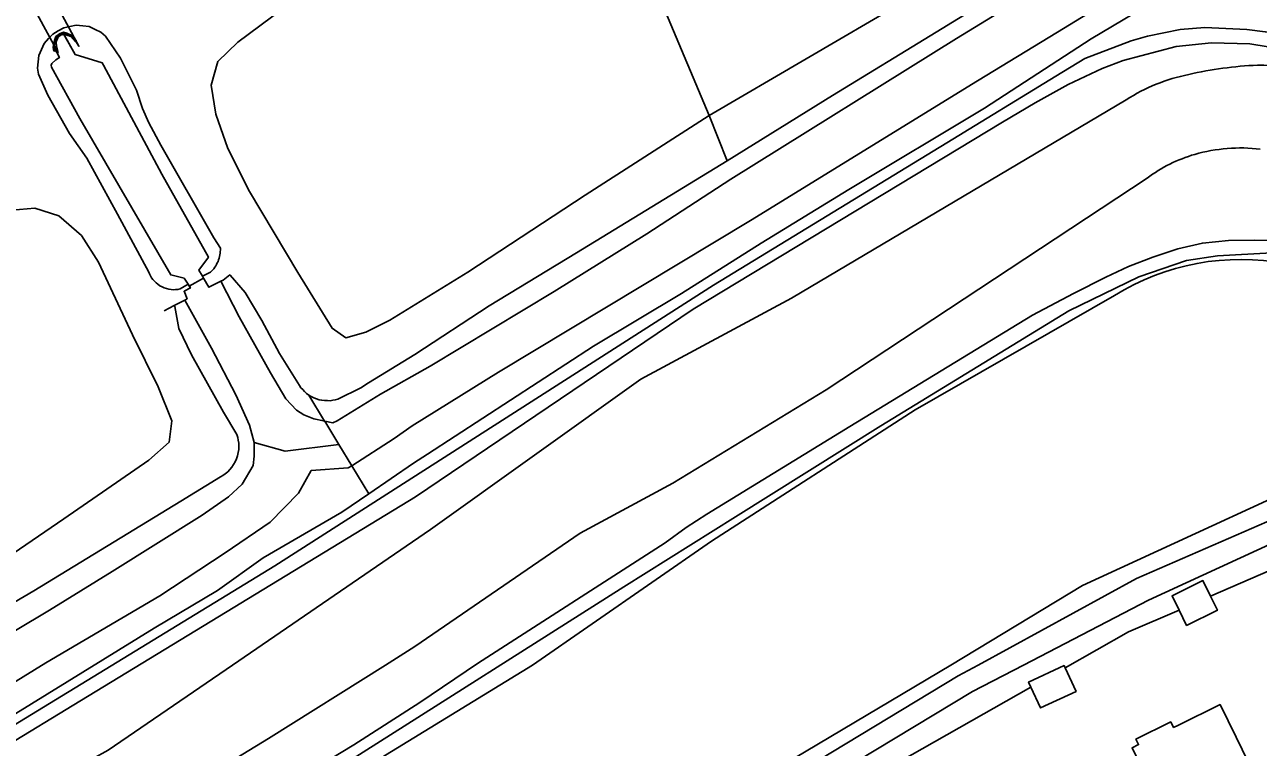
# Model space of a CAD drawing. Extents: x 157767 to 159171, y 387842 to 389425.
# Drawn here: x 158145.6 to 158289, y 388990.4 to 389074.4 of the extents above; entities that cross this region are included whole.
import ezdxf

# ---------------------------------------------------------------- set-up
doc = ezdxf.new("R2010")
doc.units = 0
for name, color, linetype in [('IMGEO_Damwand', 7, 'Continuous'), ('IMGEO_Gemengd_bos', 7, 'Continuous'), ('IMGEO_Grasland_overig', 7, 'Continuous'), ('IMGEO_Groenvoorziening', 7, 'Continuous'), ('IMGEO_Kademuur', 7, 'Continuous'), ('IMGEO_Loofbos', 7, 'Continuous'), ('IMGEO_Muur', 7, 'Continuous'), ('IMGEO_Oever', 7, 'Continuous'), ('IMGEO_Pand', 7, 'Continuous'), ('IMGEO_Struiken', 7, 'Continuous'), ('IMGEO_Stuw', 7, 'Continuous'), ('IMGEO_Tunneldeel', 7, 'Continuous'), ('IMGEO_Walbescherming', 7, 'Continuous'), ('IMGEO_Waterloop', 7, 'Continuous')]:
    doc.layers.add(name, color=color, linetype=linetype)

msp = doc.modelspace()

# ---------------------------------------------------------------- linework, layer by layer
at = {"layer": 'IMGEO_Damwand'}
msp.add_lwpolyline([(158154.58, 389070), (158151.44, 389070.95), (158150.15, 389073.23)], dxfattribs=at)
at = {"layer": 'IMGEO_Gemengd_bos'}
msp.add_lwpolyline([(158115.22, 388973.44), (158150.37, 388994.82), (158191.01, 389019.55), (158223.29, 389041.36), (158259.29, 389063.11), (158263.08, 389065.35), (158266.93, 389067.47), (158270.88, 389069.33), (158273.33, 389070.28), (158279.46, 389071.88), (158283.6, 389072.32), (158288.03, 389072.21), (158292.3, 389071.51)], dxfattribs=at)
at = {"layer": 'IMGEO_Grasland_overig'}
for points in [[(158272.83, 389086.6), (158269.31, 389084.45), (158262.44, 389080.25), (158251.57, 389073.56), (158239.5, 389066.19), (158227.24, 389058.62)], [(158302.74, 389070.38), (158299.1, 389071.69), (158296.47, 389072.43), (158289.83, 389073.61), (158287.7, 389073.87), (158282.81, 389074.09), (158279.96, 389073.86), (158276.15, 389073.1), (158274.24, 389072.54), (158268.84, 389070.49), (158265.47, 389068.43), (158252.81, 389060.71), (158225.67, 389044.14), (158174.64, 389011.52), (158142.85, 388992.13)], [(158166.22, 389045.18), (158167.17, 389045.65), (158167.3, 389045.78), (158167.43, 389045.92), (158167.55, 389046.07), (158167.66, 389046.23), (158167.77, 389046.39), (158167.87, 389046.57), (158167.96, 389046.74), (158168.04, 389046.92), (158168.11, 389047.1), (158168.17, 389047.29), (158168.23, 389047.48), (158168.26, 389047.67), (158168.3, 389047.86), (158168.31, 389048.05), (158168.33, 389048.24), (158168.33, 389048.44), (158167.55, 389049.66), (158161.41, 389060.41), (158159.99, 389063.01), (158159.24, 389064.69), (158158.58, 389066.81), (158156.7, 389070.52), (158154.95, 389073.08), (158154.41, 389073.57), (158153.76, 389073.88), (158153.06, 389074.2), (158152.3, 389074.28), (158151.55, 389074.36), (158150.8, 389074.21), (158150.09, 389074.05), (158149.46, 389073.7), (158148.83, 389073.34), (158148.34, 389072.81), (158147.82, 389072.25), (158147.5, 389071.56), (158147.19, 389070.86), (158147.11, 389070.1), (158147.03, 389069.38), (158147.18, 389068.67), (158148.23, 389066.22), (158150.78, 389061.78), (158152.77, 389058.9), (158156.37, 389052.41), (158159.99, 389045.68), (158160.07, 389045.47), (158160.18, 389045.23), (158160.32, 389045.02), (158160.46, 389044.8), (158160.65, 389044.61), (158160.84, 389044.41), (158161.06, 389044.25), (158161.28, 389044.08), (158161.53, 389043.96), (158161.78, 389043.83), (158162.05, 389043.76), (158162.31, 389043.68), (158162.58, 389043.65), (158162.85, 389043.62), (158163.11, 389043.64), (158163.37, 389043.66), (158163.62, 389043.71), (158164.56, 389044.26)], [(158225.18, 389063.88), (158227.24, 389058.62)], [(158227.24, 389058.62), (158209.73, 389047.91), (158199.56, 389041.75), (158190.95, 389036.11), (158185.53, 389032.79), (158184.66, 389032.22), (158181.97, 389030.92), (158181.68, 389030.82), (158181.39, 389030.78), (158181.07, 389030.72), (158180.76, 389030.73), (158180.43, 389030.73), (158180.11, 389030.78), (158179.79, 389030.84), (158179.48, 389030.95), (158179.17, 389031.06), (158178.88, 389031.22), (158178.6, 389031.38)], [(158139.77, 388962.85), (158151.55, 388970.64), (158166.48, 388979.95), (158174.48, 388985.07), (158183.82, 388990.74), (158191.52, 388995.66), (158198.22, 389000.17), (158220.03, 389014.21), (158222.49, 389015.99), (158224.9, 389017.53), (158241.54, 389027.72), (158262.78, 389040.65), (158267.54, 389043.17), (158271.3, 389045.1), (158273.95, 389046.34), (158276.76, 389047.42), (158279.67, 389048.37), (158282.53, 389049.04), (158285.57, 389049.34), (158288.54, 389049.4), (158292.33, 389049.33)], [(158290.61, 389047.93), (158284.28, 389047.58), (158280.67, 389047.02), (158275.15, 389045.11), (158266.99, 389041.17), (158245.14, 389027.8), (158228.23, 389017.22), (158215.25, 389009.11), (158183.34, 388988.86), (158159.73, 388973.5), (158132.61, 388956.55)], [(158178.6, 389031.38), (158178.35, 389031.58), (158178.1, 389031.78), (158177.89, 389032.02), (158177.69, 389032.24), (158177.53, 389032.49), (158175.19, 389036.2), (158173.15, 389040.05), (158171.18, 389043.29), (158169.47, 389045.31), (158169.43, 389045.35), (158168.65, 389044.75), (158168.36, 389044.61)], [(158138.24, 389003.73), (158146.62, 389008.61), (158163.73, 389019.03), (158168.32, 389021.87), (158168.62, 389022.03), (158168.89, 389022.24), (158169.17, 389022.46), (158169.41, 389022.72), (158169.66, 389022.99), (158169.85, 389023.31), (158170.05, 389023.63), (158170.18, 389023.98), (158170.32, 389024.33), (158170.39, 389024.69), (158170.45, 389025.05), (158170.45, 389025.42), (158170.45, 389025.78), (158170.39, 389026.13), (158170.33, 389026.46), (158170.22, 389026.78), (158168.67, 389029.4), (158164.97, 389036.06), (158163.49, 389039.11), (158163, 389041.66), (158162.96, 389041.8), (158164.18, 389042.41)], [(158283.47, 389007.99), (158306.99, 389018.19), (158337.28, 389016.37)], [(158266.57, 388999.68), (158273.93, 389003.85), (158279.81, 389006.4)], [(158230.82, 388978.76), (158244.48, 388987.17), (158262.59, 388997.43)]]:
    msp.add_lwpolyline(points, dxfattribs=at)
at = {"layer": 'IMGEO_Groenvoorziening'}
for points in [[(158185.57, 389019.91), (158190.78, 389023.45), (158192.4, 389024.5), (158211.73, 389037.07), (158221.94, 389043.18), (158231.2, 389049.03), (158241.41, 389055.29), (158257.19, 389064.74), (158269.6, 389072.78), (158278.1, 389077.84), (158279.57, 389078.53), (158280.63, 389078.7), (158282.6, 389078.7), (158285.16, 389078.4), (158287.18, 389077.68), (158300.21, 389071.75), (158302.74, 389070.38)], [(158185.57, 389019.91), (158182.44, 389017.79), (158173.29, 389012.45), (158167.97, 389008.68), (158160.61, 389004.29), (158123.74, 388981.6)]]:
    msp.add_lwpolyline(points, dxfattribs=at)
at = {"layer": 'IMGEO_Kademuur'}
for points in [[(158165.8, 389045.9), (158166.22, 389045.18), (158166.36, 389044.95), (158166.98, 389043.91), (158168.36, 389044.61), (158168.65, 389044.75)], [(158164.09, 389044.95), (158164.56, 389044.26), (158164.84, 389043.84), (158164.09, 389043.44), (158164.45, 389042.57), (158164.18, 389042.41), (158162.96, 389041.8), (158161.77, 389041.18)]]:
    msp.add_lwpolyline(points, dxfattribs=at)
at = {"layer": 'IMGEO_Loofbos'}
for points in [[(157978.58, 388880.1), (158000, 388893.29), (158031.39, 388912.92), (158051.31, 388924.84), (158070.14, 388936.12), (158089.93, 388948.93), (158099.41, 388955.52), (158110.48, 388963.21), (158128.39, 388974.86), (158142.47, 388983.06), (158155.27, 388990.12), (158169.71, 389000), (158192.75, 389015.77), (158217.22, 389033.22), (158234.75, 389042.63), (158273.66, 389065.69)], [(158276.1, 389056.59), (158238.77, 389031.97), (158220.92, 389021.13), (158210.16, 389015.32), (158190.94, 389002.15), (158187.52, 389000), (158173.9, 388991.45), (158152.83, 388978.6), (158121.69, 388958.49), (158109.7, 388948.74), (158105.62, 388945.61), (158091.73, 388934.92)], [(158026.82, 388849.58), (158029.14, 388858.08), (158031.96, 388862.65), (158089.42, 388898.44), (158121.98, 388919.53), (158150.17, 388937.78), (158192.96, 388964.14), (158253.27, 389000), (158268.59, 389009.24), (158303.11, 389025.14), (158352.49, 389023.73), (158358.79, 389024.34), (158391.05, 389034.23), (158422.42, 389046.9)], [(158017.53, 388879.16), (158071.92, 388913.8), (158091.61, 388929.13), (158108.48, 388940.3), (158108.82, 388940.51), (158130.14, 388953.71), (158162.52, 388974.23), (158204.62, 389000), (158225.45, 389014.39), (158249.11, 389029.66), (158272.3, 389042.95)]]:
    msp.add_lwpolyline(points, dxfattribs=at)
for centre, radius, start, end in [((158290.61, 389027.32), 42.43, 92.249, 103.1746), ((158289.52, 389056.87), 12.86, 66.9281, 92.5484), ((158285.03, 389048.07), 20.97, 101.251, 122.8394), ((158286.96, 389040.86), 19.24, 83.1439, 106.0243), ((158286.55, 389042.59), 17.47, 106.2936, 126.7374), ((158286.94, 389019.43), 27.71, 78.9731, 121.9045)]:
    msp.add_arc(centre, radius, start, end, dxfattribs=at)
at = {"layer": 'IMGEO_Muur'}
for points in [[(158150.07, 389073.38), (158150.07, 389073.39), (158150.42, 389073.31), (158150.96, 389073.04), (158151.47, 389072.49), (158151.58, 389072.6), (158151.05, 389073.16), (158150.47, 389073.46), (158150.06, 389073.54), (158149.62, 389073.38), (158149.17, 389073.05), (158149.01, 389072.57), (158148.89, 389072.09), (158148.88, 389071.78), (158148.93, 389071.36), (158149.08, 389071.38), (158149.04, 389071.71)], [(158150.07, 389073.38), (158149.69, 389073.25), (158149.29, 389072.95), (158149.15, 389072.53), (158149.04, 389072.07), (158149.03, 389071.79), (158149.04, 389071.71)]]:
    msp.add_lwpolyline(points, dxfattribs=at)
at = {"layer": 'IMGEO_Oever'}
for points in [[(158180.44, 389028.34), (158178.6, 389031.38)], [(158183.59, 389023.17), (158185.57, 389019.91)]]:
    msp.add_lwpolyline(points, dxfattribs=at)
at = {"layer": 'IMGEO_Pand'}
for points in [[(158279.81, 389006.4), (158279, 389008.05), (158282.58, 389009.81), (158283.47, 389007.99)], [(158279.81, 389006.4), (158280.69, 389004.61), (158284.27, 389006.37), (158283.47, 389007.99)], [(158266.57, 388999.68), (158266.45, 388999.94), (158262.31, 388998.03), (158262.59, 388997.43)], [(158262.59, 388997.43), (158263.7, 388995.02), (158267.84, 388996.94), (158266.57, 388999.68)], [(158287.84, 388988.75), (158286.44, 388991.62), (158284.58, 388995.4), (158279.73, 388993.02), (158279.17, 388992.75), (158278.85, 388993.4), (158274.79, 388991.4), (158275.11, 388990.75), (158274.36, 388990.38), (158276.05, 388986.95), (158277.19, 388987.51), (158279.51, 388982.78), (158281.72, 388978.29), (158288.04, 388981.39), (158286.68, 388984.16), (158285.88, 388985.78), (158285.09, 388987.4), (158287.84, 388988.75)]]:
    msp.add_lwpolyline(points, dxfattribs=at)
at = {"layer": 'IMGEO_Struiken'}
for points in [[(158493.09, 389201.9), (158491.87, 389205.8), (158489.47, 389204.64), (158474.72, 389198.07), (158458.11, 389189.86), (158441.36, 389181.73), (158424.22, 389173.4), (158406.84, 389164.74), (158389.55, 389156.13), (158374.85, 389148.09), (158358.12, 389139.15), (158341.19, 389129.95), (158323.71, 389120.53), (158304.3, 389109.48), (158292.51, 389102.43), (158281.89, 389097.01), (158274.3, 389092.39), (158259, 389083.68), (158225.18, 389063.88)], [(158209.32, 389101.51), (158191.06, 389087.91), (158176.97, 389077.36), (158170.36, 389072.4), (158168.03, 389070.16), (158167.23, 389067.4), (158167.8, 389064.04), (158169.18, 389060.05), (158171.72, 389055.03), (158177.33, 389045.61), (158181.3, 389039.14), (158182.89, 389038.05), (158185.24, 389038.68), (158188.04, 389040.1), (158197.09, 389045.66), (158210.75, 389054.6), (158225.18, 389063.88)], [(158225.18, 389063.88), (158209.32, 389101.51)], [(158144.08, 389052.87), (158146.72, 389053.12), (158149.52, 389052.23), (158152.17, 389049.92), (158154.16, 389046.81), (158155.55, 389043.85), (158158.1, 389038.4), (158161.1, 389032.33), (158162.68, 389028.4), (158162.36, 389025.92), (158160.01, 389023.81), (158155.11, 389020.45), (158150.1, 389016.98), (158143.47, 389012.45)]]:
    msp.add_lwpolyline(points, dxfattribs=at)
at = {"layer": 'IMGEO_Stuw'}
msp.add_lwpolyline([(158166.36, 389044.95), (158164.7, 389044.05)], dxfattribs=at)
at = {"layer": 'IMGEO_Tunneldeel'}
msp.add_lwpolyline([(158133.43, 389100.59), (158149.44, 389071.14), (158149.25, 389071.91), (158149.23, 389072.42), (158149.4, 389072.89), (158149.77, 389073.19), (158150.07, 389073.27), (158150.14, 389073.28), (158150.72, 389073.13), (158151.27, 389072.9), (158151.52, 389072.49), (158151.87, 389071.92), (158135.87, 389101.6)], dxfattribs=at)
at = {"layer": 'IMGEO_Walbescherming'}
for points in [[(158263.01, 389078.39), (158253.92, 389072.82)], [(158265.68, 389073.54), (158256.39, 389067.89)], [(158186.94, 389031.47), (158181.9, 389028.37), (158181.41, 389028.16)], [(158188.53, 389026.34), (158183.6, 389023.17), (158183.59, 389023.17), (158183.19, 389022.91)]]:
    msp.add_lwpolyline(points, dxfattribs=at)
at = {"layer": 'IMGEO_Waterloop'}
for points in [[(158263.01, 389078.39), (158253.92, 389072.82), (158227.7, 389056.46), (158217.9, 389050.12), (158207.12, 389043.42), (158192.71, 389034.72), (158186.94, 389031.47), (158181.9, 389028.37), (158181.41, 389028.16), (158180.46, 389028.34)], [(158183.6, 389023.17), (158188.53, 389026.34), (158190.61, 389027.82), (158200.68, 389034.04), (158229.97, 389051.65), (158256.39, 389067.89), (158265.68, 389073.54), (158275.44, 389079.56)], [(158166.22, 389045.18), (158165.8, 389045.9), (158166.92, 389047.4), (158161.49, 389057.05), (158154.74, 389069.73), (158154.58, 389070), (158151.44, 389070.95), (158150.07, 389073.38)], [(158149.04, 389071.71), (158149.6, 389070.6), (158149.16, 389070.35), (158148.72, 389069.91), (158148.65, 389069.72), (158148.69, 389069.49), (158151.96, 389063.53), (158162.55, 389045.35), (158164.09, 389044.95), (158164.56, 389044.26)], [(158421.33, 389044.91), (158357.43, 389020.47), (158305.19, 389023.25), (158274.87, 389010.06), (158256.44, 389000), (158254.13, 388998.74), (158193.99, 388962.41), (158122.81, 388918.21), (158099.27, 388903.59), (158077.21, 388889.78), (158032.69, 388861.74), (158030.26, 388857.53), (158028.93, 388851.77), (158027.34, 388846.07)], [(158164.7, 389044.05), (158164.84, 389043.84), (158164.09, 389043.44), (158164.45, 389042.57), (158164.18, 389042.41)], [(158164.56, 389044.26), (158164.7, 389044.05)], [(158166.36, 389044.95), (158164.7, 389044.05)], [(158166.36, 389044.95), (158166.22, 389045.18)], [(158168.36, 389044.61), (158166.98, 389043.91), (158166.36, 389044.95)], [(158180.44, 389028.34), (158180.32, 389028.37), (158179.19, 389028.62), (158178.03, 389029.09), (158177.17, 389029.64), (158175.93, 389030.93), (158174.14, 389033.95), (158170.5, 389040.48), (158168.36, 389044.61)], [(158422.26, 389042.57), (158392.94, 389030.88), (158357.64, 389018.17), (158305.93, 389021.17), (158276.27, 389007.54), (158261.72, 389000), (158255.8, 388996.93), (158195.45, 388960.54), (158152.79, 388934.3), (158124.02, 388916.29), (158095, 388898.14)], [(158164.18, 389042.41), (158167.3, 389036.84), (158170.13, 389031.4), (158171.69, 389027.9), (158172.24, 389025.85)], [(158180.46, 389028.34), (158180.44, 389028.34)], [(158182.1, 389025.63), (158180.46, 389028.34)], [(158172.24, 389025.85), (158172.23, 389024.27), (158172.12, 389023.2), (158170.86, 389021.01), (158169.27, 389019.54), (158166.21, 389017.42), (158155.74, 389010.87), (158148.45, 389006.4), (158140.48, 389001.66)], [(158172.24, 389025.85), (158175.84, 389024.87), (158182.1, 389025.63)], [(158182.1, 389025.63), (158183.6, 389023.17)], [(158139.56, 388995.07), (158148.02, 389000.25), (158161.29, 389008.03), (158168.89, 389013.03), (158174.12, 389016.59), (158177.39, 389019.96), (158178.88, 389022.61), (158183.19, 389022.91), (158183.59, 389023.17)], [(158183.59, 389023.17), (158183.6, 389023.17)]]:
    msp.add_lwpolyline(points, dxfattribs=at)

doc.saveas('drawing.dxf')
